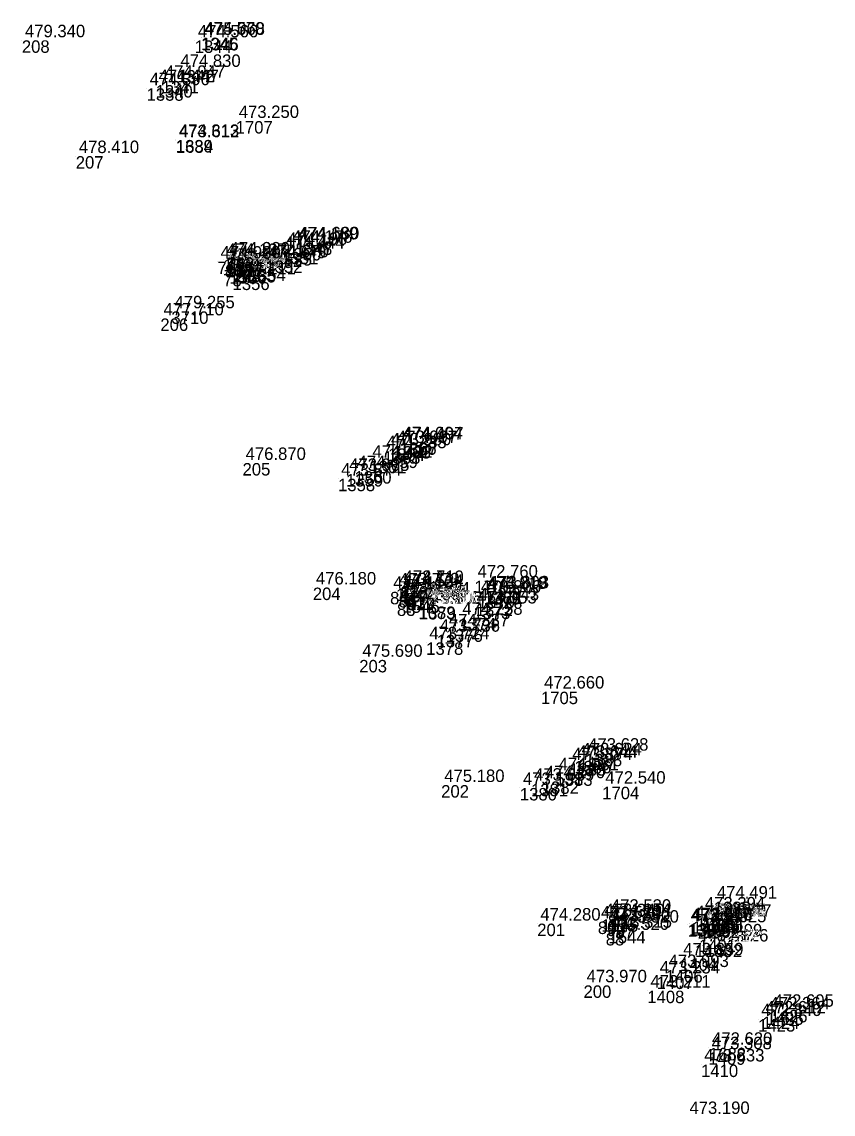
# Model space of a CAD drawing. Extents: x -874038 to -859694, y -1059487 to -1049069.
# Drawn here: x -866359.6 to -866281.5, y -1055418.7 to -1055313.4 of the extents above; entities that cross this region are included whole.
import ezdxf

# ---------------------------------------------------------------- set-up
doc = ezdxf.new("R2010")
doc.units = 0
doc.layers.add('Vrstva 60', color=7, linetype='Continuous')
doc.layers.add('Vrstva 61', color=7, linetype='Continuous')

msp = doc.modelspace()

# ---------------------------------------------------------------- linework, layer by layer
at = {"layer": 'Vrstva 60'}
for p, q in [((-866342.33, -1055314.94), (-866342.33, -1055314.94)), ((-866342.28, -1055314.97), (-866342.28, -1055314.97)), ((-866359.59, -1055315.2), (-866359.59, -1055315.2)), ((-866342.94, -1055315.21), (-866342.94, -1055315.21)), ((-866344.62, -1055318.06), (-866344.62, -1055318.06)), ((-866346.11, -1055319.11), (-866346.11, -1055319.11)), ((-866347.58, -1055319.82), (-866347.58, -1055319.82)), ((-866346.71, -1055319.51), (-866346.71, -1055319.51)), ((-866339, -1055322.98), (-866339, -1055322.98)), ((-866344.77, -1055324.8), (-866344.77, -1055324.8)), ((-866344.75, -1055324.84), (-866344.75, -1055324.84)), ((-866354.4, -1055326.36), (-866354.4, -1055326.36)), ((-866333.86, -1055335), (-866333.86, -1055335)), ((-866333.27, -1055334.68), (-866333.27, -1055334.68)), ((-866333.2, -1055334.67), (-866333.2, -1055334.67)), ((-866339.88, -1055336.13), (-866339.88, -1055336.13)), ((-866339.88, -1055336.13), (-866339.88, -1055336.13)), ((-866334.61, -1055335.57), (-866334.61, -1055335.57)), ((-866334.33, -1055335.21), (-866334.33, -1055335.21)), ((-866340.76, -1055336.53), (-866340.76, -1055336.53)), ((-866340.18, -1055336.27), (-866340.18, -1055336.27)), ((-866340.03, -1055336.84), (-866340.03, -1055336.84)), ((-866340, -1055336.73), (-866340, -1055336.73)), ((-866339.96, -1055336.84), (-866339.96, -1055336.84)), ((-866337.75, -1055337.2), (-866337.75, -1055337.2)), ((-866336.13, -1055336.42), (-866336.13, -1055336.42)), ((-866340.2, -1055337.7), (-866340.2, -1055337.7)), ((-866339.61, -1055337.44), (-866339.61, -1055337.44)), ((-866339.3, -1055338.06), (-866339.3, -1055338.06)), ((-866339.29, -1055337.29), (-866339.29, -1055337.29)), ((-866339.29, -1055337.29), (-866339.29, -1055337.29)), ((-866338.69, -1055337.33), (-866338.69, -1055337.33)), ((-866345.19, -1055341.32), (-866345.19, -1055341.32)), ((-866346.25, -1055342), (-866346.25, -1055342)), ((-866323.22, -1055353.93), (-866323.22, -1055353.93)), ((-866323.16, -1055353.97), (-866323.16, -1055353.97)), ((-866324.78, -1055354.8), (-866324.78, -1055354.8)), ((-866324.34, -1055354.52), (-866324.34, -1055354.52)), ((-866323.77, -1055354.3), (-866323.77, -1055354.3)), ((-866338.34, -1055355.93), (-866338.34, -1055355.93)), ((-866326.13, -1055355.71), (-866326.13, -1055355.71)), ((-866328.37, -1055356.99), (-866328.37, -1055356.99)), ((-866327.56, -1055356.71), (-866327.56, -1055356.71)), ((-866329.14, -1055357.44), (-866329.14, -1055357.44)), ((-866316, -1055367.26), (-866316, -1055367.26)), ((-866331.57, -1055367.93), (-866331.57, -1055367.93)), ((-866324.13, -1055368.34), (-866324.13, -1055368.34)), ((-866323.55, -1055368.01), (-866323.55, -1055368.01)), ((-866323.31, -1055368.64), (-866323.31, -1055368.64)), ((-866323.16, -1055368.16), (-866323.16, -1055368.16)), ((-866323.13, -1055367.78), (-866323.13, -1055367.78)), ((-866323.13, -1055367.78), (-866323.13, -1055367.78)), ((-866315.69, -1055368.72), (-866315.69, -1055368.72)), ((-866315.1, -1055368.36), (-866315.1, -1055368.36)), ((-866315.07, -1055368.34), (-866315.07, -1055368.34)), ((-866314.92, -1055368.3), (-866314.92, -1055368.3)), ((-866323.47, -1055369.46), (-866323.47, -1055369.46)), ((-866322.93, -1055369.16), (-866322.93, -1055369.16)), ((-866322.54, -1055368.89), (-866322.54, -1055368.89)), ((-866322.47, -1055368.9), (-866322.47, -1055368.9)), ((-866322.47, -1055368.9), (-866322.47, -1055368.9)), ((-866321.41, -1055369.75), (-866321.41, -1055369.75)), ((-866321.36, -1055369.8), (-866321.36, -1055369.8)), ((-866316.11, -1055369.76), (-866316.11, -1055369.76)), ((-866315.88, -1055369.46), (-866315.88, -1055369.46)), ((-866317.47, -1055370.85), (-866317.47, -1055370.85)), ((-866319.65, -1055372.48), (-866319.65, -1055372.48)), ((-866318.77, -1055371.96), (-866318.77, -1055371.96)), ((-866320.65, -1055373.21), (-866320.65, -1055373.21)), ((-866327.1, -1055374.9), (-866327.1, -1055374.9)), ((-866309.6, -1055377.96), (-866309.6, -1055377.96)), ((-866305.99, -1055384.39), (-866305.99, -1055384.39)), ((-866305.35, -1055383.94), (-866305.35, -1055383.94)), ((-866306.88, -1055384.85), (-866306.88, -1055384.85)), ((-866306.39, -1055384.63), (-866306.39, -1055384.63)), ((-866309.52, -1055386.6), (-866309.52, -1055386.6)), ((-866308.2, -1055385.83), (-866308.2, -1055385.83)), ((-866319.21, -1055386.96), (-866319.21, -1055386.96)), ((-866311.63, -1055387.24), (-866311.63, -1055387.24)), ((-866310.56, -1055386.83), (-866310.56, -1055386.83)), ((-866303.7, -1055387.12), (-866303.7, -1055387.12)), ((-866292.96, -1055398.19), (-866292.96, -1055398.19)), ((-866294.11, -1055399.24), (-866294.11, -1055399.24)), ((-866309.96, -1055400.31), (-866309.96, -1055400.31)), ((-866304.12, -1055400.11), (-866304.12, -1055400.11)), ((-866303.79, -1055399.89), (-866303.79, -1055399.89)), ((-866303.25, -1055400.31), (-866303.25, -1055400.31)), ((-866303.17, -1055399.84), (-866303.17, -1055399.84)), ((-866303.16, -1055399.46), (-866303.16, -1055399.46)), ((-866295.34, -1055400.32), (-866295.34, -1055400.32)), ((-866295.33, -1055400.27), (-866295.33, -1055400.27)), ((-866295.02, -1055400.08), (-866295.02, -1055400.08)), ((-866294.61, -1055399.78), (-866294.61, -1055399.78)), ((-866294.61, -1055399.78), (-866294.61, -1055399.78)), ((-866294.05, -1055399.9), (-866294.05, -1055399.9)), ((-866294.02, -1055399.86), (-866294.02, -1055399.86)), ((-866293.51, -1055399.95), (-866293.51, -1055399.95)), ((-866303.36, -1055401.21), (-866303.36, -1055401.21)), ((-866303.09, -1055401.01), (-866303.09, -1055401.01)), ((-866302.42, -1055400.51), (-866302.42, -1055400.51)), ((-866295.48, -1055400.37), (-866295.48, -1055400.37)), ((-866293.99, -1055400.48), (-866293.99, -1055400.48)), ((-866294.76, -1055402.32), (-866294.76, -1055402.32)), ((-866294.39, -1055401.84), (-866294.39, -1055401.84)), ((-866293.8, -1055402.33), (-866293.8, -1055402.33)), ((-866296.2, -1055403.66), (-866296.2, -1055403.66)), ((-866298.46, -1055405.41), (-866298.46, -1055405.41)), ((-866297.6, -1055404.79), (-866297.6, -1055404.79)), ((-866305.5, -1055406.26), (-866305.5, -1055406.26)), ((-866299.36, -1055406.77), (-866299.36, -1055406.77)), ((-866287.5, -1055408.62), (-866287.5, -1055408.62)), ((-866288.68, -1055409.51), (-866288.68, -1055409.51)), ((-866288.28, -1055409.26), (-866288.28, -1055409.26)), ((-866287.88, -1055408.87), (-866287.88, -1055408.87)), ((-866293.47, -1055412.71), (-866293.47, -1055412.71)), ((-866293.42, -1055412.28), (-866293.42, -1055412.28)), ((-866294.18, -1055413.89), (-866294.18, -1055413.89))]:
    msp.add_line(p, q, dxfattribs=at)

# ---------------------------------------------------------------- texts
for s, p in [('1345', (-866342.33, -1055316.14)), ('1346', (-866342.28, -1055316.17)), ('208', (-866359.59, -1055316.4)), ('1344', (-866342.94, -1055316.41)), ('1342', (-866344.62, -1055319.26)), ('1341', (-866346.11, -1055320.31)), ('1338', (-866347.58, -1055321.02)), ('1340', (-866346.71, -1055320.71)), ('1707', (-866339, -1055324.18)), ('1339', (-866344.77, -1055326)), ('1684', (-866344.75, -1055326.04)), ('207', (-866354.4, -1055327.56)), ('1349', (-866333.86, -1055336.2)), ('1348', (-866333.27, -1055335.88)), ('1347', (-866333.2, -1055335.87)), ('76', (-866339.88, -1055337.33)), ('142', (-866339.88, -1055337.33)), ('1351', (-866334.61, -1055336.77)), ('1350', (-866334.33, -1055336.41)), ('79', (-866340.76, -1055337.73)), ('1564', (-866340.18, -1055337.47)), ('80', (-866340.03, -1055338.04)), ('118', (-866340, -1055337.93)), ('1357', (-866339.96, -1055338.04)), ('1354', (-866337.75, -1055338.4)), ('1352', (-866336.13, -1055337.61)), ('78', (-866340.2, -1055338.9)), ('1556', (-866339.61, -1055338.64)), ('77', (-866339.29, -1055338.49)), ('1356', (-866339.3, -1055339.26)), ('143', (-866339.29, -1055338.49)), ('1355', (-866338.69, -1055338.53)), ('3710', (-866345.19, -1055342.52)), ('206', (-866346.25, -1055343.2)), ('1366', (-866323.22, -1055355.13)), ('1367', (-866323.16, -1055355.17)), ('1363', (-866324.78, -1055356)), ('1364', (-866324.34, -1055355.72)), ('1365', (-866323.77, -1055355.5)), ('205', (-866338.34, -1055357.13)), ('1361', (-866326.13, -1055356.91)), ('1359', (-866328.37, -1055358.19)), ('1360', (-866327.56, -1055357.91)), ('1358', (-866329.14, -1055358.64)), ('1706', (-866316, -1055368.46)), ('204', (-866331.57, -1055369.13)), ('84', (-866324.13, -1055369.54)), ('1547', (-866323.55, -1055369.21)), ('85', (-866323.31, -1055369.84)), ('81', (-866323.13, -1055368.98)), ('117', (-866323.16, -1055369.36)), ('138', (-866323.13, -1055368.98)), ('1370', (-866315.69, -1055369.92)), ('1369', (-866315.1, -1055369.56)), ('1368', (-866315.07, -1055369.54)), ('1371', (-866314.92, -1055369.5)), ('83', (-866323.47, -1055370.66)), ('1546', (-866322.93, -1055370.36)), ('917', (-866322.54, -1055370.09)), ('82', (-866322.47, -1055370.1)), ('139', (-866322.47, -1055370.1)), ('1683', (-866321.41, -1055370.95)), ('1379', (-866321.36, -1055371)), ('1373', (-866316.11, -1055370.96)), ('1372', (-866315.88, -1055370.66)), ('1374', (-866317.47, -1055372.05)), ('1376', (-866318.77, -1055373.16)), ('1377', (-866319.65, -1055373.68)), ('1378', (-866320.65, -1055374.41)), ('203', (-866327.1, -1055376.1)), ('1705', (-866309.6, -1055379.16)), ('1387', (-866305.99, -1055385.59)), ('1388', (-866305.35, -1055385.14)), ('1385', (-866306.88, -1055386.05)), ('1386', (-866306.39, -1055385.83)), ('1382', (-866309.52, -1055387.8)), ('1383', (-866308.2, -1055387.03)), ('202', (-866319.21, -1055388.16)), ('1380', (-866311.63, -1055388.44)), ('1381', (-866310.56, -1055388.03)), ('1704', (-866303.7, -1055388.32)), ('1389', (-866292.96, -1055399.39)), ('1390', (-866294.11, -1055400.44)), ('201', (-866309.96, -1055401.51)), ('89', (-866304.12, -1055401.31)), ('1545', (-866303.79, -1055401.09)), ('90', (-866303.25, -1055401.51)), ('86', (-866303.16, -1055400.66)), ('116', (-866303.17, -1055401.04)), ('1398', (-866295.48, -1055401.57)), ('1399', (-866295.34, -1055401.52)), ('1397', (-866295.33, -1055401.47)), ('1400', (-866295.02, -1055401.28)), ('1396', (-866294.61, -1055400.98)), ('1393', (-866294.61, -1055400.98)), ('1394', (-866294.05, -1055401.1)), ('1395', (-866294.02, -1055401.06)), ('1391', (-866293.51, -1055401.15)), ('88', (-866303.36, -1055402.41)), ('1544', (-866303.09, -1055402.21)), ('87', (-866302.42, -1055401.71)), ('1392', (-866293.99, -1055401.68)), ('1403', (-866294.76, -1055403.52)), ('1401', (-866294.39, -1055403.04)), ('1402', (-866293.8, -1055403.53)), ('1404', (-866296.2, -1055404.86)), ('1407', (-866298.46, -1055406.61)), ('1406', (-866297.6, -1055405.99)), ('200', (-866305.5, -1055407.46)), ('1408', (-866299.36, -1055407.97)), ('1426', (-866287.5, -1055409.82)), ('1423', (-866288.68, -1055410.71)), ('1424', (-866288.28, -1055410.46)), ('1425', (-866287.88, -1055410.07)), ('1409', (-866293.47, -1055413.91)), ('1682', (-866293.42, -1055413.48)), ('1410', (-866294.18, -1055415.09))]:
    msp.add_text(s, height=1.2, dxfattribs=at).set_placement(p)
at = {"layer": 'Vrstva 61'}
for s, p in [('479.340', (-866359.29, -1055314.9)), ('474.566', (-866342.64, -1055314.91)), ('474.570', (-866342.03, -1055314.64)), ('475.068', (-866341.98, -1055314.67)), ('474.830', (-866344.32, -1055317.76)), ('474.447', (-866346.41, -1055319.21)), ('474.947', (-866345.81, -1055318.81)), ('474.390', (-866347.28, -1055319.52)), ('473.250', (-866338.7, -1055322.68)), ('474.313', (-866344.47, -1055324.5)), ('473.612', (-866344.45, -1055324.54)), ('478.410', (-866354.1, -1055326.06)), ('474.190', (-866334.03, -1055334.91)), ('474.178', (-866333.56, -1055334.7)), ('474.189', (-866332.97, -1055334.38)), ('474.680', (-866332.9, -1055334.37)), ('474.930', (-866340.46, -1055336.23)), ('474.137', (-866339.88, -1055335.97)), ('474.920', (-866339.58, -1055335.83)), ('474.220', (-866339.58, -1055335.83)), ('474.670', (-866335.83, -1055336.11)), ('474.444', (-866334.31, -1055335.27)), ('474.980', (-866339.73, -1055336.54)), ('475.070', (-866339.7, -1055336.43)), ('474.901', (-866339.66, -1055336.54)), ('474.120', (-866339.31, -1055337.14)), ('474.930', (-866338.99, -1055336.99)), ('474.230', (-866338.99, -1055336.99)), ('474.142', (-866338.39, -1055337.03)), ('474.735', (-866337.45, -1055336.9)), ('474.930', (-866339.9, -1055337.4)), ('474.111', (-866339, -1055337.76)), ('479.255', (-866344.89, -1055341.02)), ('477.710', (-866345.95, -1055341.7)), ('473.980', (-866324.04, -1055354.22)), ('473.997', (-866323.47, -1055354)), ('474.004', (-866322.92, -1055353.63)), ('474.497', (-866322.86, -1055353.67)), ('474.235', (-866324.48, -1055354.5)), ('476.870', (-866338.04, -1055355.63)), ('474.432', (-866325.83, -1055355.41)), ('473.874', (-866328.84, -1055357.14)), ('473.905', (-866328.07, -1055356.69)), ('474.459', (-866327.26, -1055356.41)), ('476.180', (-866331.27, -1055367.63)), ('473.773', (-866323.25, -1055367.71)), ('474.524', (-866322.86, -1055367.86)), ('474.110', (-866322.83, -1055367.48)), ('473.710', (-866322.83, -1055367.48)), ('472.760', (-866315.7, -1055366.96)), ('474.110', (-866323.83, -1055368.04)), ('474.130', (-866323.01, -1055368.34)), ('473.762', (-866322.63, -1055368.86)), ('474.114', (-866322.24, -1055368.59)), ('474.100', (-866322.17, -1055368.6)), ('473.700', (-866322.17, -1055368.6)), ('473.806', (-866315.39, -1055368.42)), ('473.819', (-866314.8, -1055368.06)), ('474.318', (-866314.77, -1055368.04)), ('473.803', (-866314.62, -1055368)), ('474.100', (-866323.17, -1055369.16)), ('473.105', (-866321.11, -1055369.45)), ('473.800', (-866321.06, -1055369.5)), ('474.053', (-866315.81, -1055369.46)), ('473.843', (-866315.58, -1055369.16)), ('474.258', (-866317.17, -1055370.55)), ('474.337', (-866318.47, -1055371.66)), ('473.724', (-866320.35, -1055372.91)), ('473.736', (-866319.35, -1055372.18)), ('475.690', (-866326.8, -1055374.6)), ('472.660', (-866309.3, -1055377.66)), ('473.628', (-866305.05, -1055383.64)), ('473.874', (-866306.58, -1055384.55)), ('473.644', (-866306.09, -1055384.33)), ('473.624', (-866305.69, -1055384.09)), ('474.081', (-866307.9, -1055385.53)), ('475.180', (-866318.91, -1055386.66)), ('473.639', (-866310.26, -1055386.53)), ('474.170', (-866309.22, -1055386.3)), ('472.540', (-866303.4, -1055386.82)), ('473.591', (-866311.33, -1055386.94)), ('474.491', (-866292.66, -1055397.89)), ('473.530', (-866302.86, -1055399.16)), ('473.394', (-866293.81, -1055398.94)), ('474.280', (-866309.66, -1055400.01)), ('473.520', (-866303.82, -1055399.81)), ('473.340', (-866303.49, -1055399.59)), ('473.530', (-866302.95, -1055400.01)), ('474.154', (-866302.87, -1055399.54)), ('473.520', (-866302.12, -1055400.21)), ('473.347', (-866295.18, -1055400.07)), ('472.610', (-866295.05, -1055400.02)), ('473.468', (-866295.03, -1055399.97)), ('472.400', (-866294.72, -1055399.78)), ('473.451', (-866294.31, -1055399.48)), ('472.595', (-866294.31, -1055399.48)), ('472.755', (-866293.74, -1055399.6)), ('473.149', (-866293.72, -1055399.56)), ('472.625', (-866293.69, -1055400.18)), ('473.247', (-866293.21, -1055399.65)), ('473.520', (-866303.06, -1055400.91)), ('473.315', (-866302.79, -1055400.71)), ('473.299', (-866294.09, -1055401.54)), ('473.517', (-866294.46, -1055402.02)), ('472.626', (-866293.5, -1055402.03)), ('473.859', (-866295.9, -1055403.36)), ('473.993', (-866297.31, -1055404.49)), ('473.234', (-866298.16, -1055405.11)), ('473.970', (-866305.2, -1055405.96)), ('473.211', (-866299.06, -1055406.47)), ('472.364', (-866287.58, -1055408.57)), ('472.605', (-866287.2, -1055408.32)), ('472.840', (-866288.38, -1055409.21)), ('472.612', (-866287.98, -1055408.96)), ('472.620', (-866293.12, -1055411.98)), ('473.308', (-866293.17, -1055412.41)), ('473.833', (-866293.88, -1055413.59)), ('473.190', (-866295.3, -1055418.65))]:
    msp.add_text(s, height=1.2, dxfattribs=at).set_placement(p)

doc.saveas('drawing.dxf')
